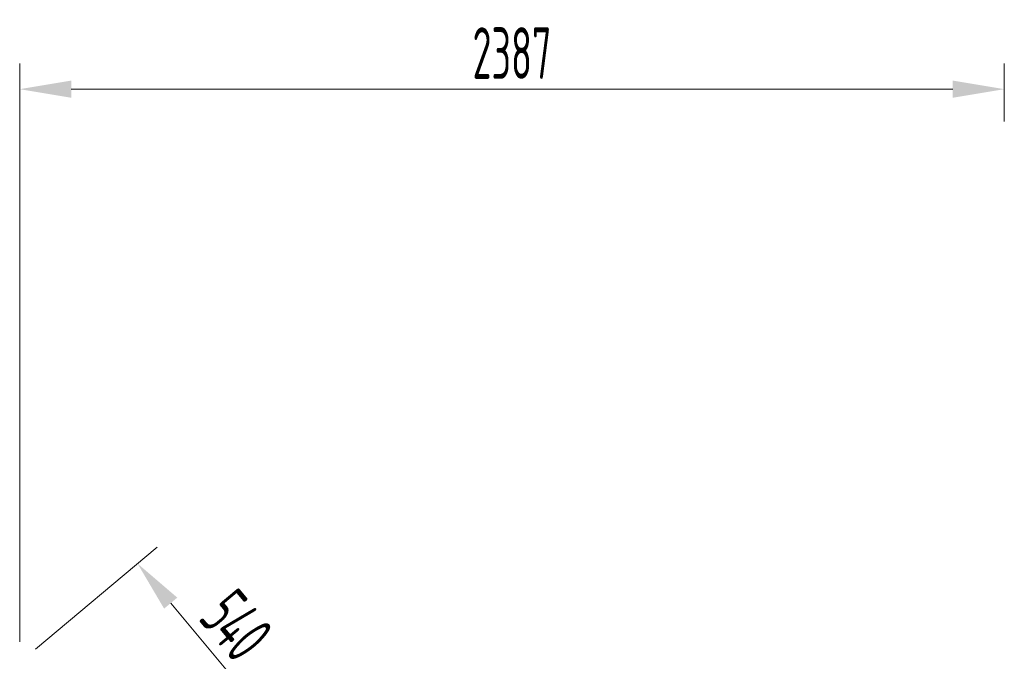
# Model space of a CAD drawing. Header units: millimetres. Extents: x 60394 to 199354, y 20895 to 166073.
# Tile 526 of 565: x 63383 to 65770, y 162630 to 164185. Entities that reach past the tile are written whole.
import ezdxf

# ---------------------------------------------------------------- set-up
doc = ezdxf.new("R2010")
doc.units = ezdxf.units.MM
doc.layers.add('UT_KOTY - DIMENZE', color=7, linetype='Continuous', lineweight=5)
doc.styles.add('ISOCP 2.5', font='isocp.shx', dxfattribs={"width": 0.6, "height": 2.5})

msp = doc.modelspace()

# ---------------------------------------------------------------- linework, layer by layer
at = {"layer": 'UT_KOTY - DIMENZE'}
for p, q in [((63382.5, 162677.3), (63382.5, 164079.3)), ((65770, 163938.3), (65770, 164079.3)), ((65645, 164016.8), (63507.5, 164016.8)), ((63420.8, 162659.4), (63716.2, 162906.9)), ((63933.1, 162550.8), (63748.6, 162771))]:
    msp.add_line(p, q, dxfattribs=at)
for points in [[(63507.5, 164037.7), (63507.5, 163996), (63382.5, 164016.8)], [(65645, 164037.7), (65645, 163996), (65770, 164016.8)], [(63764.6, 162784.4), (63732.7, 162757.6), (63668.3, 162866.8)]]:
    msp.add_solid(points, dxfattribs=at)

# ---------------------------------------------------------------- texts
at = {"layer": 'UT_KOTY - DIMENZE', "insert": (64576.2, 164104.3), "char_height": 125, "width": 3.795, "attachment_point": 5, "style": 'ISOCP 2.5'}
msp.add_mtext('2387', dxfattribs=at)
at = {"layer": 'UT_KOTY - DIMENZE', "insert": (63907.9, 162717.1), "char_height": 125, "width": 3.795, "attachment_point": 5, "rotation": 309.9616, "style": 'ISOCP 2.5'}
msp.add_mtext('540', dxfattribs=at)

doc.saveas('drawing.dxf')
